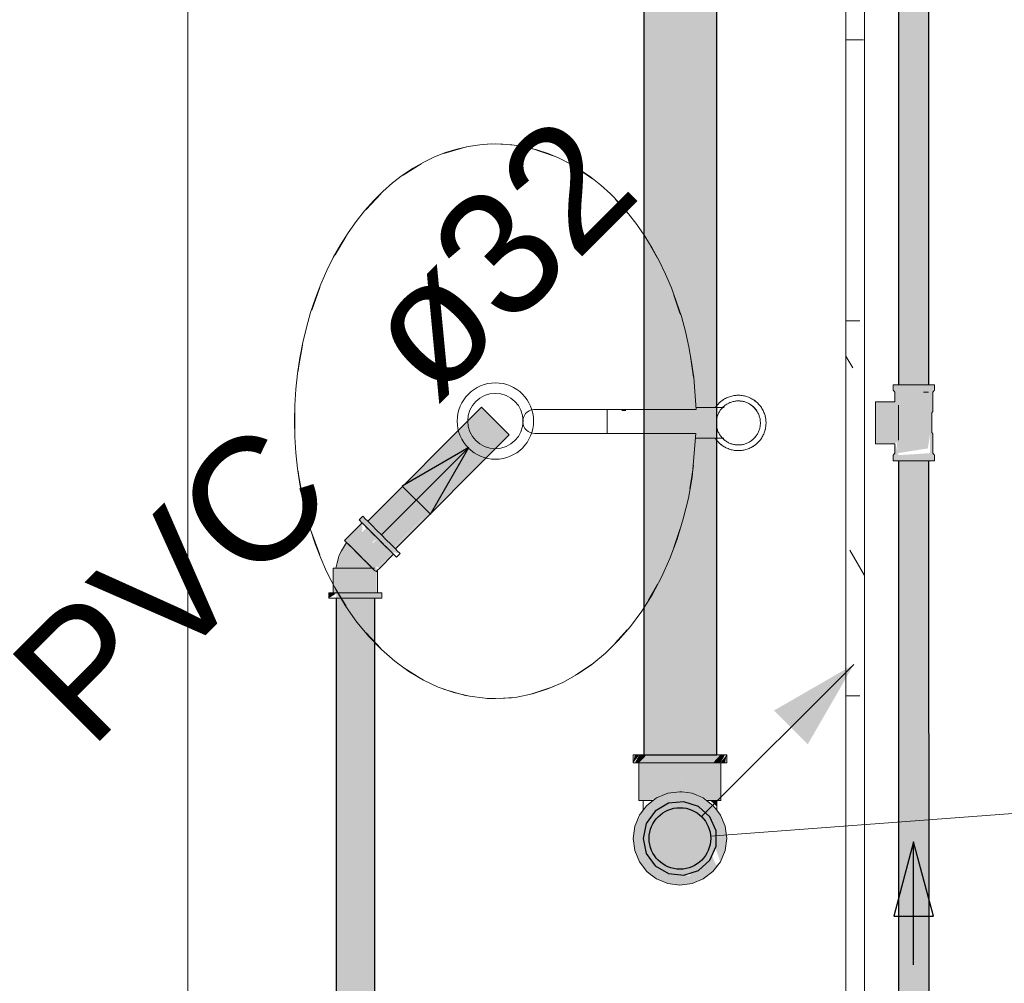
# Model space of a CAD drawing. Header units: millimetres. Extents: x 567 to 934, y -1 to 364.
# Tile 1036 of 1056: x 764.42 to 766.02, y 229.22 to 230.79. Entities that reach past the tile are written whole.
import ezdxf

# ---------------------------------------------------------------- set-up
doc = ezdxf.new("R2010")
doc.units = ezdxf.units.MM
doc.header["$MEASUREMENT"] = 0
doc.linetypes.add('NULL', pattern=[0])
for name, color, linetype, lineweight in [('AF-Colunas', 140, 'Continuous', 13), ('AF-Condutos', 140, 'Continuous', 25), ('AF-Condutos Reúso', 200, 'Continuous', 25), ('AF-Conexões Reúso', 216, 'Continuous', 18), ('AF-Indicação coluna', 5, 'Continuous', 13), ('AF-Peça de utilização', 152, 'Continuous', 18), ('AF-Sentido conduto', 140, 'Continuous', 30), ('AF-Sentido conduto Reúso', 200, 'Continuous', 30), ('AF-Textos conduto Reúso', 7, 'Continuous', 9)]:
    doc.layers.add(name, color=color, linetype=linetype, lineweight=lineweight)
doc.layers.add('ARQ FINA', color=8, linetype='Continuous')
doc.styles.add('Arial', font='arial.ttf')

msp = doc.modelspace()

# ---------------------------------------------------------------- hatches: boundary and pattern name
at = {"layer": 'AF-Colunas', "linetype": 'Continuous'}
for points in [[(765.4204, 229.5802), (765.4306, 229.5934), (765.423, 229.5934)], [(765.423, 229.5802), (765.4298, 229.5802), (765.4426, 229.5934), (765.4306, 229.5934)], [(765.4493, 229.5192), (765.4493, 229.5802), (765.4298, 229.5802), (765.4298, 229.5192)], [(765.5622, 229.5934), (765.4426, 229.5934), (765.4306, 229.5802), (765.5501, 229.5802)], [(765.4627, 229.5266), (765.4791, 229.5312), (765.4791, 229.5802), (765.4493, 229.5802)], [(765.4631, 229.5252), (765.4493, 229.5802), (765.4493, 229.5195)], [(765.4964, 229.5192), (765.4964, 229.5334), (765.5002, 229.5329), (765.4964, 229.5802), (765.4791, 229.5802)], [(765.4791, 229.5802), (765.4791, 229.5312), (765.4925, 229.5329)], [(765.5136, 229.5802), (765.4964, 229.5802), (765.5002, 229.5339), (765.5136, 229.5312)], [(765.5166, 229.5306), (765.5136, 229.5802), (765.5136, 229.5319)], [(765.5166, 229.5306), (765.5297, 229.5802), (765.5136, 229.5802)], [(765.5297, 229.5802), (765.5167, 229.5308), (765.5297, 229.5252)], [(765.5309, 229.5247), (765.5435, 229.5802), (765.5297, 229.5802), (765.5297, 229.5252)], [(765.5435, 229.5192), (765.5435, 229.5802), (765.5311, 229.5257)], [(765.563, 229.5192), (765.563, 229.5802), (765.5435, 229.5802), (765.5435, 229.5192)], [(765.5698, 229.5934), (765.5622, 229.5934), (765.5501, 229.5802), (765.5622, 229.5802)], [(765.5698, 229.5802), (765.5724, 229.5934), (765.563, 229.5816)], [(765.5622, 229.4954), (765.5396, 229.5192), (765.5161, 229.5309), (765.5002, 229.5329), (765.4767, 229.5309), (765.4584, 229.5233), (765.4426, 229.5112), (765.423, 229.4378), (765.4426, 229.4037), (765.4488, 229.399), (765.4481, 229.4241), (765.4364, 229.4574), (765.4416, 229.4818), (765.4542, 229.4992), (765.4713, 229.5107), (765.4965, 229.5165), (765.5247, 229.5099), (765.5449, 229.4927), (765.5551, 229.4699), (765.5538, 229.442), (765.5622, 229.4194)], [(765.5562, 229.5092), (765.5562, 229.5192), (765.5459, 229.5192)], [(765.423, 229.4378), (765.4426, 229.5112), (765.4204, 229.4574)], [(765.4426, 229.5112), (765.4365, 229.5031), (765.423, 229.4771), (765.4204, 229.4574)], [(765.5622, 229.4954), (765.5622, 229.4194), (765.5698, 229.4378), (765.5724, 229.4574), (765.5698, 229.4771)], [(765.4426, 229.4037), (765.423, 229.4378), (765.4306, 229.4194)], [(765.5449, 229.4222), (765.5264, 229.4055), (765.5138, 229.4014), (765.5127, 229.3967), (765.4778, 229.4004), (765.4608, 229.4102), (765.4481, 229.4241), (765.4488, 229.399), (765.4584, 229.3916), (765.5161, 229.384), (765.5551, 229.414), (765.5485, 229.4303)], [(765.5501, 229.4037), (765.5622, 229.4194), (765.5161, 229.384), (765.5344, 229.3916)], [(765.4964, 229.3814), (765.5161, 229.384), (765.4584, 229.3916), (765.4767, 229.384)]]:
    msp.add_hatch(color=140, dxfattribs=at).paths.add_polyline_path(points)
at = {"layer": 'AF-Condutos', "linetype": 'Continuous'}
for points in [[(765.5564, 229.5934), (765.5564, 236.0597), (765.4377, 236.0597), (765.4377, 229.5934)], [(765.8519, 230.195), (765.8562, 230.195), (765.8561, 231.6315), (765.8519, 231.6315)], [(765.8519, 231.6315), (765.8519, 230.195), (765.8519, 230.195)], [(765.8562, 230.195), (765.8931, 230.195), (765.8929, 231.6315), (765.8561, 231.6315)], [(765.8931, 231.6315), (765.8929, 231.6315), (765.8931, 230.1828)], [(765.8991, 231.6315), (765.8931, 231.6315), (765.8931, 230.195), (765.8992, 230.195)], [(765.8992, 231.6315), (765.8991, 231.6315), (765.8992, 230.1828)], [(765.9013, 231.6315), (765.8992, 231.6315), (765.8992, 230.195), (765.9013, 230.195)], [(765.8519, 228.6323), (765.8639, 228.6323), (765.8638, 230.0715), (765.8519, 230.0715)], [(765.8639, 228.6323), (765.8739, 228.6323), (765.8737, 230.0715), (765.8638, 230.0715)], [(765.8842, 228.6323), (765.8929, 230.0715), (765.8737, 230.0715), (765.8739, 228.6323)], [(765.8931, 230.0715), (765.8929, 230.0715), (765.8842, 228.6323), (765.8931, 228.6323)], [(765.8932, 228.6323), (765.8991, 230.0715), (765.8931, 230.0715), (765.8931, 228.6323)], [(765.9013, 230.0715), (765.8991, 230.0715), (765.8932, 228.6323), (765.9014, 228.6323)], [(765.7792, 229.7403), (765.6493, 229.6653), (765.7042, 229.6104)], [(765.4416, 229.433), (765.4562, 229.4129), (765.4778, 229.4004), (765.5027, 229.3978), (765.5264, 229.4055), (765.5449, 229.4222), (765.5551, 229.445), (765.5551, 229.4699), (765.5449, 229.4927), (765.5264, 229.5094), (765.5027, 229.5171), (765.4778, 229.5145), (765.4562, 229.502), (765.4416, 229.4818), (765.4364, 229.4574)]]:
    msp.add_hatch(color=151, dxfattribs=at).paths.add_polyline_path(points)
at = {"layer": 'AF-Condutos Reúso', "linetype": 'Continuous'}
for points in [[(764.989, 229.9731), (764.9922, 229.9698), (765.1774, 230.155), (765.174, 230.1584)], [(765.1774, 230.155), (764.9922, 229.9698), (764.9989, 229.9632), (765.1841, 230.1483)], [(765.1841, 230.1483), (764.9989, 229.9632), (765.0077, 229.9544), (765.1928, 230.1396)], [(765.1928, 230.1396), (765.0077, 229.9544), (765.008, 229.954)], [(765.2022, 230.1302), (765.1928, 230.1396), (765.008, 229.954), (765.0171, 229.945)], [(765.0176, 229.9444), (765.2106, 230.1218), (765.2022, 230.1302), (765.0171, 229.945)], [(765.2106, 230.1218), (765.0176, 229.9444), (765.0255, 229.9366)], [(765.2106, 230.1218), (765.0255, 229.9366), (765.0257, 229.9364)], [(765.0259, 229.9362), (765.2165, 230.1159), (765.2106, 230.1218), (765.0257, 229.9364)], [(765.2165, 230.1159), (765.0259, 229.9362), (765.0314, 229.9307)], [(765.0315, 229.9305), (765.219, 230.1134), (765.2165, 230.1159)], [(765.219, 230.1134), (765.0315, 229.9305), (765.0338, 229.9283)], [(764.9373, 229.8481), (764.9373, 228.0233), (764.9392, 228.0233), (764.9427, 229.8481)], [(764.9427, 229.8481), (764.9392, 228.0233), (764.9427, 228.0233)], [(764.9427, 228.0233), (764.9526, 228.0233), (764.9525, 229.8481), (764.9427, 229.8481)], [(764.9526, 228.0233), (764.9653, 228.0233), (764.9651, 229.8481), (764.9525, 229.8481)], [(764.9784, 229.8481), (764.9651, 229.8481), (764.9653, 228.0233), (764.9785, 228.0233)], [(764.9899, 229.8481), (764.9784, 229.8481), (764.9785, 228.0233), (764.99, 228.0233)], [(764.9927, 228.0233), (764.9978, 229.8481), (764.9899, 229.8481), (764.99, 228.0233)], [(764.9978, 229.8481), (764.9927, 228.0233), (764.9978, 228.0233)], [(765.0006, 229.8481), (764.9978, 229.8481), (764.9979, 228.0233), (765.0006, 228.0233)], [(765.0006, 228.0233), (765.0006, 229.8481), (765.0006, 229.8481)]]:
    msp.add_hatch(color=201, dxfattribs=at).paths.add_polyline_path(points)
at = {"layer": 'AF-Conexões Reúso', "linetype": 'Continuous'}
for points in [[(764.9818, 229.9803), (764.9748, 229.9754), (765.0267, 229.9235), (765.0416, 229.9205)], [(764.9519, 229.9411), (764.9586, 229.9345), (764.9796, 229.9555), (764.9805, 229.9697)], [(764.9586, 229.9345), (764.9639, 229.9292), (764.9986, 229.9516), (764.9871, 229.9631)], [(764.9639, 229.9292), (764.9701, 229.923), (765.0052, 229.945), (764.9986, 229.9516)], [(764.9462, 229.9251), (764.9371, 229.8969), (764.9961, 229.8969), (764.9555, 229.9376)], [(764.996, 229.9392), (764.9701, 229.923), (764.9767, 229.9164), (764.9977, 229.9374)], [(765.018, 229.9322), (765.0052, 229.945), (764.9767, 229.9164), (764.9895, 229.9036)], [(765.0233, 229.9269), (765.018, 229.9322), (764.9895, 229.9036), (764.9948, 229.8983)], [(765.03, 229.9202), (765.0233, 229.9269), (764.9948, 229.8983), (765.0013, 229.8969)], [(765.0068, 229.8969), (765.03, 229.9202), (765.0048, 229.8992)], [(764.9336, 229.8969), (764.9336, 229.8565), (764.9373, 229.8565), (764.9373, 229.8969)], [(765.0036, 229.8969), (764.9373, 229.8969), (764.9373, 229.8565), (765.0036, 229.8565)], [(764.9256, 229.8565), (764.9256, 229.8481), (764.9373, 229.8554)], [(765.0101, 229.8481), (765.0116, 229.8565), (764.9382, 229.8565), (764.9373, 229.8481)]]:
    msp.add_hatch(color=213, dxfattribs=at).paths.add_polyline_path(points)
at = {"layer": 'AF-Peça de utilização', "linetype": 'Continuous'}
for points in [[(765.9105, 230.0715), (765.9076, 230.0838), (765.9076, 230.115), (765.9059, 230.1172), (765.9059, 230.1494), (765.9076, 230.1515), (765.9076, 230.1828), (765.9105, 230.195), (765.8441, 230.195), (765.8459, 230.1674), (765.8141, 230.1674), (765.8141, 230.1004), (765.8488, 230.1018), (765.8504, 230.0838), (765.8996, 230.0915), (765.9029, 230.115), (765.9031, 230.0838), (765.8519, 230.0805), (765.8466, 230.0992), (765.843, 230.0715)], [(765.8459, 230.0999), (765.8488, 230.1018), (765.8141, 230.1004)]]:
    msp.add_hatch(color=161, dxfattribs=at).paths.add_polyline_path(points)

# ---------------------------------------------------------------- linework, layer by layer
at = {"layer": 'AF-Colunas'}
for p, q in [((765.4204, 229.5934), (765.4204, 229.5802)), ((765.423, 229.5934), (765.4204, 229.5934)), ((765.4204, 229.5802), (765.423, 229.5802)), ((765.4306, 229.5934), (765.423, 229.5934)), ((765.423, 229.5802), (765.4298, 229.5802)), ((765.4298, 229.5802), (765.4306, 229.5802)), ((765.432, 229.5802), (765.4298, 229.5802)), ((765.4298, 229.5802), (765.4298, 229.5192)), ((765.4377, 229.5934), (765.4306, 229.5934)), ((765.4306, 229.5802), (765.4426, 229.5802)), ((765.4372, 229.5802), (765.432, 229.5802)), ((765.4387, 229.5802), (765.4372, 229.5802)), ((765.4426, 229.5934), (765.4377, 229.5934)), ((765.4493, 229.5802), (765.4387, 229.5802)), ((765.4584, 229.5934), (765.4426, 229.5934)), ((765.4426, 229.5802), (765.4584, 229.5802)), ((765.4631, 229.5802), (765.4493, 229.5802)), ((765.4767, 229.5934), (765.4584, 229.5934)), ((765.4584, 229.5802), (765.4767, 229.5802)), ((765.4791, 229.5802), (765.4631, 229.5802)), ((765.4964, 229.5934), (765.4767, 229.5934)), ((765.4767, 229.5802), (765.4964, 229.5802)), ((765.4964, 229.5802), (765.4791, 229.5802)), ((765.5161, 229.5934), (765.4964, 229.5934)), ((765.5136, 229.5802), (765.4964, 229.5802)), ((765.4964, 229.5802), (765.5161, 229.5802)), ((765.5297, 229.5802), (765.5136, 229.5802)), ((765.5344, 229.5934), (765.5161, 229.5934)), ((765.5161, 229.5802), (765.5344, 229.5802)), ((765.5435, 229.5802), (765.5297, 229.5802)), ((765.5501, 229.5934), (765.5344, 229.5934)), ((765.5344, 229.5802), (765.5501, 229.5802)), ((765.5541, 229.5802), (765.5435, 229.5802)), ((765.5564, 229.5934), (765.5501, 229.5934)), ((765.5501, 229.5802), (765.5622, 229.5802)), ((765.5557, 229.5802), (765.5541, 229.5802)), ((765.5607, 229.5802), (765.5557, 229.5802)), ((765.5622, 229.5934), (765.5564, 229.5934)), ((765.563, 229.5802), (765.5607, 229.5802)), ((765.5698, 229.5934), (765.5622, 229.5934)), ((765.5622, 229.5802), (765.563, 229.5802)), ((765.563, 229.5802), (765.5698, 229.5802)), ((765.563, 229.5192), (765.563, 229.5802)), ((765.5724, 229.5934), (765.5698, 229.5934)), ((765.5698, 229.5802), (765.5724, 229.5802)), ((765.5724, 229.5802), (765.5724, 229.5934)), ((765.4964, 229.5334), (765.4767, 229.5309)), ((765.5002, 229.5329), (765.4964, 229.5334)), ((765.5161, 229.5309), (765.5002, 229.5329)), ((765.4298, 229.5192), (765.432, 229.5192)), ((765.432, 229.5192), (765.4366, 229.5192)), ((765.4366, 229.5192), (765.4365, 229.5087)), ((765.4391, 229.5192), (765.4366, 229.5192)), ((765.4366, 229.5192), (765.4387, 229.5192)), ((765.4387, 229.5192), (765.4493, 229.5192)), ((765.4415, 229.5192), (765.4391, 229.5192)), ((765.4469, 229.5192), (765.4415, 229.5192)), ((765.4531, 229.5192), (765.4426, 229.5112)), ((765.4487, 229.5192), (765.4469, 229.5192)), ((765.4523, 229.5192), (765.4487, 229.5192)), ((765.4493, 229.5192), (765.4531, 229.5192)), ((765.4531, 229.5192), (765.4523, 229.5192)), ((765.4584, 229.5233), (765.4531, 229.5192)), ((765.4767, 229.5309), (765.4584, 229.5233)), ((765.5344, 229.5233), (765.5161, 229.5309)), ((765.5396, 229.5192), (765.5344, 229.5233)), ((765.5501, 229.5112), (765.5396, 229.5192)), ((765.5396, 229.5192), (765.5435, 229.5192)), ((765.5405, 229.5192), (765.5396, 229.5192)), ((765.5439, 229.5192), (765.5405, 229.5192)), ((765.5435, 229.5192), (765.5541, 229.5192)), ((765.5441, 229.5192), (765.5439, 229.5192)), ((765.5459, 229.5192), (765.5441, 229.5192)), ((765.5512, 229.5192), (765.5459, 229.5192)), ((765.5537, 229.5192), (765.5512, 229.5192)), ((765.5562, 229.5192), (765.5537, 229.5192)), ((765.5541, 229.5192), (765.5562, 229.5192)), ((765.5562, 229.5092), (765.5562, 229.5192)), ((765.5562, 229.5192), (765.5607, 229.5192)), ((765.5607, 229.5192), (765.563, 229.5192)), ((765.4365, 229.5031), (765.4306, 229.4954)), ((765.4426, 229.5112), (765.4365, 229.5031)), ((765.4365, 229.5087), (765.4365, 229.5031)), ((765.5563, 229.5032), (765.5501, 229.5112)), ((765.5563, 229.5065), (765.5562, 229.5092)), ((765.5563, 229.5032), (765.5563, 229.5065)), ((765.5622, 229.4954), (765.5563, 229.5032)), ((765.4306, 229.4954), (765.423, 229.4771)), ((765.5698, 229.4771), (765.5622, 229.4954)), ((765.423, 229.4771), (765.4204, 229.4574)), ((765.5724, 229.4574), (765.5698, 229.4771)), ((765.4204, 229.4574), (765.423, 229.4378)), ((765.5698, 229.4378), (765.5724, 229.4574)), ((765.423, 229.4378), (765.4306, 229.4194)), ((765.5622, 229.4194), (765.5698, 229.4378)), ((765.4306, 229.4194), (765.4426, 229.4037)), ((765.5501, 229.4037), (765.5622, 229.4194)), ((765.4426, 229.4037), (765.4488, 229.399)), ((765.5344, 229.3916), (765.5501, 229.4037)), ((765.4488, 229.399), (765.4584, 229.3916)), ((765.4584, 229.3916), (765.4767, 229.384)), ((765.5161, 229.384), (765.5344, 229.3916)), ((765.4767, 229.384), (765.4964, 229.3814)), ((765.4964, 229.3814), (765.5161, 229.384))]:
    msp.add_line(p, q, dxfattribs=at)
at = {"layer": 'AF-Condutos'}
for p, q in [((765.4377, 236.0597), (765.4377, 229.5934)), ((765.5564, 229.5934), (765.5564, 236.0597)), ((765.8519, 231.6315), (765.8519, 230.195)), ((765.9013, 230.195), (765.9013, 231.6315)), ((765.8519, 230.0715), (765.8519, 228.6323)), ((765.9014, 228.6323), (765.9013, 230.0715)), ((765.4377, 229.5934), (765.4478, 229.5934)), ((765.4478, 229.5934), (765.4664, 229.5934)), ((765.4664, 229.5934), (765.4901, 229.5934)), ((765.4901, 229.5934), (765.5149, 229.5934)), ((765.5149, 229.5934), (765.5365, 229.5934)), ((765.5365, 229.5934), (765.5512, 229.5934)), ((765.5512, 229.5934), (765.5564, 229.5934)), ((765.5027, 229.5171), (765.4778, 229.5145)), ((765.5264, 229.5094), (765.5027, 229.5171)), ((765.4562, 229.502), (765.4416, 229.4818)), ((765.4778, 229.5145), (765.4562, 229.502)), ((765.5449, 229.4927), (765.5264, 229.5094)), ((765.5551, 229.4699), (765.5449, 229.4927)), ((765.4416, 229.4818), (765.4364, 229.4574)), ((765.5551, 229.445), (765.5551, 229.4699)), ((765.4364, 229.4574), (765.4416, 229.433)), ((765.5449, 229.4222), (765.5551, 229.445)), ((765.4416, 229.433), (765.4562, 229.4129)), ((765.5264, 229.4055), (765.5449, 229.4222)), ((765.4562, 229.4129), (765.4778, 229.4004)), ((765.5027, 229.3978), (765.5264, 229.4055)), ((765.4778, 229.4004), (765.5027, 229.3978))]:
    msp.add_line(p, q, dxfattribs=at)
msp.add_lwpolyline([(765.5317, 229.4928), (765.7792, 229.7403)], dxfattribs=at)
msp.add_circle((765.4964, 229.4574), 0.05, dxfattribs=at)
at = {"layer": 'AF-Condutos Reúso'}
for p, q in [((765.174, 230.1584), (764.9889, 229.9732)), ((765.1774, 230.155), (765.174, 230.1584)), ((765.1841, 230.1483), (765.1774, 230.155)), ((765.1928, 230.1396), (765.1841, 230.1483)), ((765.2022, 230.1302), (765.1928, 230.1396)), ((765.2106, 230.1218), (765.2022, 230.1302)), ((765.0338, 229.9283), (765.219, 230.1134)), ((765.2165, 230.1159), (765.2106, 230.1218)), ((765.219, 230.1134), (765.2165, 230.1159)), ((764.9373, 229.8481), (764.9373, 228.0233)), ((765.0006, 228.0233), (765.0006, 229.8481))]:
    msp.add_line(p, q, dxfattribs=at)
at = {"layer": 'AF-Conexões Reúso'}
for p, q in [((764.9808, 229.9813), (764.9748, 229.9754)), ((764.9818, 229.9803), (764.9808, 229.9813)), ((764.9848, 229.9772), (764.9818, 229.9803)), ((764.9796, 229.9706), (764.9511, 229.942)), ((764.9748, 229.9754), (764.9759, 229.9743)), ((764.9759, 229.9743), (764.9789, 229.9713)), ((764.9789, 229.9713), (764.9796, 229.9706)), ((764.9796, 229.9706), (764.9829, 229.9673)), ((764.9805, 229.9697), (764.9796, 229.9706)), ((764.9829, 229.9673), (764.9805, 229.9697)), ((764.9831, 229.9671), (764.9829, 229.9673)), ((764.9829, 229.9673), (764.9837, 229.9665)), ((764.9871, 229.9631), (764.9831, 229.9671)), ((764.9837, 229.9665), (764.99, 229.9602)), ((764.9889, 229.9732), (764.9848, 229.9772)), ((764.9897, 229.9724), (764.9889, 229.9732)), ((764.996, 229.9661), (764.9897, 229.9724)), ((765.0033, 229.9588), (764.996, 229.9661)), ((764.9924, 229.9578), (764.9871, 229.9631)), ((764.99, 229.9602), (764.9974, 229.9528)), ((764.9986, 229.9516), (764.9924, 229.9578)), ((764.9974, 229.9528), (765.0052, 229.945)), ((765.0052, 229.945), (764.9986, 229.9516)), ((765.0112, 229.9509), (765.0033, 229.9588)), ((765.019, 229.943), (765.0112, 229.9509)), ((764.9544, 229.9387), (764.9462, 229.9251)), ((764.9511, 229.942), (764.9519, 229.9411)), ((764.9519, 229.9411), (764.9544, 229.9387)), ((764.9544, 229.9387), (764.9545, 229.9386)), ((764.9555, 229.9376), (764.9544, 229.9387)), ((764.9545, 229.9386), (764.9586, 229.9345)), ((764.9588, 229.9343), (764.9555, 229.9376)), ((764.9586, 229.9345), (764.9639, 229.9292)), ((764.9639, 229.9291), (764.9588, 229.9343)), ((765.0119, 229.9383), (765.0052, 229.945)), ((765.0052, 229.945), (765.0131, 229.9371)), ((765.018, 229.9322), (765.0119, 229.9383)), ((765.0131, 229.9371), (765.0204, 229.9298)), ((765.0233, 229.9269), (765.018, 229.9322)), ((765.0264, 229.9357), (765.019, 229.943)), ((765.0327, 229.9294), (765.0264, 229.9357)), ((764.942, 229.9155), (764.9389, 229.9057)), ((764.9427, 229.9191), (764.942, 229.9155)), ((764.9462, 229.9251), (764.9427, 229.9191)), ((764.9639, 229.9292), (764.9701, 229.923)), ((764.9704, 229.9227), (764.9639, 229.9291)), ((764.9701, 229.923), (764.9767, 229.9164)), ((764.9774, 229.9156), (764.9704, 229.9227)), ((764.9767, 229.9164), (764.9833, 229.9098)), ((764.981, 229.9121), (764.9774, 229.9156)), ((765.0084, 229.8969), (765.0308, 229.9194)), ((765.0204, 229.9298), (765.0267, 229.9235)), ((765.0274, 229.9228), (765.0233, 229.9269)), ((765.0267, 229.9235), (765.0279, 229.9223)), ((765.0279, 229.9223), (765.0274, 229.9228)), ((765.03, 229.9202), (765.0279, 229.9223)), ((765.0279, 229.9223), (765.0316, 229.9186)), ((765.0308, 229.9194), (765.03, 229.9202)), ((765.0316, 229.9186), (765.0346, 229.9156)), ((765.0338, 229.9283), (765.0327, 229.9294)), ((765.0375, 229.9246), (765.0338, 229.9283)), ((765.0346, 229.9156), (765.0356, 229.9145)), ((765.0356, 229.9145), (765.0416, 229.9205)), ((765.0405, 229.9215), (765.0375, 229.9246)), ((765.0416, 229.9205), (765.0405, 229.9215)), ((764.9389, 229.9057), (764.9371, 229.8969)), ((764.9845, 229.9085), (764.981, 229.9121)), ((764.9833, 229.9098), (764.9895, 229.9036)), ((764.9909, 229.9021), (764.9845, 229.9085)), ((764.9895, 229.9036), (764.9948, 229.8983)), ((764.9935, 229.8995), (764.9909, 229.9021)), ((764.9961, 229.8969), (764.9935, 229.8995)), ((764.9324, 229.8969), (764.9324, 229.8565)), ((764.9336, 229.8969), (764.9324, 229.8969)), ((764.9371, 229.8969), (764.9336, 229.8969)), ((764.9373, 229.8969), (764.9371, 229.8969)), ((764.9371, 229.8969), (764.9383, 229.8969)), ((764.9373, 229.8969), (764.9373, 229.8969)), ((764.943, 229.8969), (764.9373, 229.8969)), ((764.9383, 229.8969), (764.9421, 229.8969)), ((764.9421, 229.8969), (764.9479, 229.8969)), ((764.9505, 229.8969), (764.943, 229.8969)), ((764.9479, 229.8969), (764.9555, 229.8969)), ((764.9592, 229.8969), (764.9505, 229.8969)), ((764.9555, 229.8969), (764.9641, 229.8969)), ((764.9686, 229.8969), (764.9592, 229.8969)), ((764.9641, 229.8969), (764.9731, 229.8969)), ((764.978, 229.8969), (764.9686, 229.8969)), ((764.9731, 229.8969), (764.9818, 229.8969)), ((764.9867, 229.8969), (764.978, 229.8969)), ((764.9818, 229.8969), (764.9897, 229.8969)), ((764.9942, 229.8969), (764.9867, 229.8969)), ((764.9897, 229.8969), (764.9925, 229.8969)), ((764.9925, 229.8969), (764.9961, 229.8969)), ((764.9961, 229.8969), (764.9942, 229.8969)), ((764.9948, 229.8983), (764.9961, 229.8969)), ((764.9961, 229.8969), (764.9988, 229.8942)), ((765, 229.8969), (764.9961, 229.8969)), ((764.9988, 229.8942), (765.0014, 229.8917)), ((765.0023, 229.8908), (765.0048, 229.8933)), ((765.0048, 229.8933), (765.0084, 229.8969)), ((765.0048, 229.8883), (765.0048, 229.8933)), ((765.0048, 229.8565), (765.0048, 229.8883)), ((764.9271, 229.8565), (764.9256, 229.8565)), ((764.9256, 229.8565), (764.9256, 229.8481)), ((764.9314, 229.8565), (764.9271, 229.8565)), ((764.9324, 229.8565), (764.9314, 229.8565)), ((764.9373, 229.8565), (764.9324, 229.8565)), ((764.9324, 229.8565), (764.9336, 229.8565)), ((764.9336, 229.8565), (764.9373, 229.8565)), ((764.9382, 229.8565), (764.9373, 229.8565)), ((764.9373, 229.8565), (764.9373, 229.8565)), ((764.9373, 229.8565), (764.943, 229.8565)), ((764.9471, 229.8565), (764.9382, 229.8565)), ((764.943, 229.8565), (764.9505, 229.8565)), ((764.9575, 229.8565), (764.9471, 229.8565)), ((764.9505, 229.8565), (764.9592, 229.8565)), ((764.9686, 229.8565), (764.9575, 229.8565)), ((764.9592, 229.8565), (764.9686, 229.8565)), ((764.9797, 229.8565), (764.9686, 229.8565)), ((764.9686, 229.8565), (764.978, 229.8565)), ((764.978, 229.8565), (764.9867, 229.8565)), ((764.9901, 229.8565), (764.9797, 229.8565)), ((764.9867, 229.8565), (764.9942, 229.8565)), ((764.999, 229.8565), (764.9901, 229.8565)), ((764.9942, 229.8565), (765, 229.8565)), ((765.0006, 229.8565), (764.999, 229.8565)), ((765, 229.8565), (765.0006, 229.8565)), ((765.0048, 229.8565), (765.0006, 229.8565)), ((765.0006, 229.8565), (765.0036, 229.8565)), ((765.0036, 229.8565), (765.0048, 229.8565)), ((765.0059, 229.8565), (765.0048, 229.8565)), ((765.0101, 229.8565), (765.0059, 229.8565)), ((765.0116, 229.8565), (765.0101, 229.8565)), ((765.0116, 229.8481), (765.0116, 229.8565)), ((764.9256, 229.8481), (764.9271, 229.8481)), ((764.9271, 229.8481), (764.9314, 229.8481)), ((764.9314, 229.8481), (764.9373, 229.8481)), ((764.9373, 229.8481), (764.9382, 229.8481)), ((764.9382, 229.8481), (764.9471, 229.8481)), ((764.9471, 229.8481), (764.9575, 229.8481)), ((764.9575, 229.8481), (764.9686, 229.8481)), ((764.9686, 229.8481), (764.9797, 229.8481)), ((764.9797, 229.8481), (764.9901, 229.8481)), ((764.9901, 229.8481), (764.999, 229.8481)), ((764.999, 229.8481), (765.0006, 229.8481)), ((765.0006, 229.8481), (765.0059, 229.8481)), ((765.0059, 229.8481), (765.0101, 229.8481)), ((765.0101, 229.8481), (765.0116, 229.8481))]:
    msp.add_line(p, q, dxfattribs=at)
at = {"layer": 'AF-Indicação coluna'}
msp.add_line((766.4451, 229.5284), (765.5462, 229.4612), dxfattribs=at)
at = {"layer": 'AF-Peça de utilização'}
for p, q in [((765.843, 230.195), (765.843, 230.1861)), ((765.8441, 230.195), (765.843, 230.195)), ((765.8475, 230.195), (765.8441, 230.195)), ((765.8519, 230.195), (765.8475, 230.195)), ((765.8529, 230.195), (765.8519, 230.195)), ((765.8599, 230.195), (765.8529, 230.195)), ((765.868, 230.195), (765.8599, 230.195)), ((765.8767, 230.195), (765.868, 230.195)), ((765.8855, 230.195), (765.8767, 230.195)), ((765.8936, 230.195), (765.8855, 230.195)), ((765.9006, 230.195), (765.8936, 230.195)), ((765.9013, 230.195), (765.9006, 230.195)), ((765.906, 230.195), (765.9013, 230.195)), ((765.9094, 230.195), (765.906, 230.195)), ((765.9105, 230.195), (765.9094, 230.195)), ((765.9105, 230.1861), (765.9105, 230.195)), ((765.843, 230.1861), (765.8459, 230.1828)), ((765.8459, 230.1828), (765.8459, 230.1674)), ((765.8922, 230.1828), (765.8963, 230.1828)), ((765.9004, 230.1828), (765.8922, 230.1828)), ((765.8963, 230.1828), (765.9004, 230.1828)), ((765.9076, 230.1828), (765.9105, 230.1861)), ((765.9076, 230.1515), (765.9076, 230.1828)), ((765.8459, 230.1674), (765.8141, 230.1674)), ((765.8141, 230.1674), (765.8141, 230.1662)), ((765.8141, 230.1662), (765.8141, 230.1628)), ((765.8141, 230.1628), (765.8141, 230.1574)), ((765.8141, 230.1574), (765.8141, 230.1503)), ((765.852, 230.1564), (765.852, 230.1619)), ((765.852, 230.1619), (765.852, 230.1515)), ((765.852, 230.1495), (765.852, 230.1564)), ((765.8141, 230.1503), (765.8141, 230.1421)), ((765.8141, 230.1421), (765.8141, 230.1333)), ((765.852, 230.1515), (765.852, 230.1504)), ((765.852, 230.1504), (765.852, 230.1494)), ((765.852, 230.1417), (765.852, 230.1495)), ((765.852, 230.1494), (765.852, 230.1172)), ((765.852, 230.1333), (765.852, 230.1417)), ((765.9059, 230.1494), (765.9076, 230.1515)), ((765.9059, 230.1172), (765.9059, 230.1494)), ((765.8141, 230.1333), (765.8141, 230.1245)), ((765.8141, 230.1245), (765.8141, 230.1162)), ((765.852, 230.1249), (765.852, 230.1333)), ((765.852, 230.117), (765.852, 230.1249)), ((765.8141, 230.1162), (765.8141, 230.1092)), ((765.8141, 230.1092), (765.8141, 230.1038)), ((765.852, 230.1172), (765.852, 230.1161)), ((765.852, 230.1101), (765.852, 230.117)), ((765.852, 230.1161), (765.852, 230.115)), ((765.852, 230.115), (765.852, 230.1047)), ((765.852, 230.1047), (765.852, 230.1101)), ((765.9076, 230.115), (765.9059, 230.1172)), ((765.9076, 230.0838), (765.9076, 230.115)), ((765.8141, 230.1038), (765.8141, 230.1004)), ((765.8141, 230.1004), (765.8141, 230.0992)), ((765.8141, 230.0992), (765.8459, 230.0992)), ((765.8459, 230.0992), (765.8459, 230.0838)), ((765.8459, 230.0838), (765.843, 230.0805)), ((765.843, 230.0805), (765.843, 230.0715)), ((765.9105, 230.0805), (765.9076, 230.0838)), ((765.9105, 230.0715), (765.9105, 230.0805)), ((765.843, 230.0715), (765.8441, 230.0715)), ((765.8441, 230.0715), (765.8475, 230.0715)), ((765.8475, 230.0715), (765.8519, 230.0715)), ((765.8519, 230.0715), (765.8529, 230.0715)), ((765.8529, 230.0715), (765.8599, 230.0715)), ((765.8599, 230.0715), (765.868, 230.0715)), ((765.868, 230.0715), (765.8767, 230.0715)), ((765.8767, 230.0715), (765.8855, 230.0715)), ((765.8855, 230.0715), (765.8936, 230.0715)), ((765.8936, 230.0715), (765.9006, 230.0715)), ((765.9006, 230.0715), (765.9013, 230.0715)), ((765.9013, 230.0715), (765.906, 230.0715)), ((765.906, 230.0715), (765.9094, 230.0715)), ((765.9094, 230.0715), (765.9105, 230.0715))]:
    msp.add_line(p, q, dxfattribs=at)
at = {"layer": 'AF-Sentido conduto'}
for p, q in [((765.8764, 229.4519), (765.844, 229.3312)), ((765.9087, 229.3312), (765.8764, 229.4519)), ((765.844, 229.3312), (765.9087, 229.3312))]:
    msp.add_line(p, q, dxfattribs=at)
msp.add_lwpolyline([(765.8764, 229.2519), (765.8764, 229.4519)], dxfattribs=at)
at = {"layer": 'AF-Sentido conduto Reúso'}
for p, q in [((765.1532, 230.0928), (765.045, 230.0303)), ((765.0907, 229.9846), (765.1532, 230.0928)), ((765.045, 230.0303), (765.0907, 229.9846))]:
    msp.add_line(p, q, dxfattribs=at)
msp.add_lwpolyline([(765.0118, 229.9514), (765.1532, 230.0928)], dxfattribs=at)
at = {"layer": 'ARQ FINA', "lineweight": 5}
for p, q in [((764.6964, 227.8215), (764.6964, 232.4757)), ((765.7664, 232.4757), (765.7664, 227.7915)), ((765.7964, 231.4448), (765.7964, 227.7915)), ((765.5686, 230.1579), (765.5222, 230.1579)), ((765.5226, 230.1549), (765.2585, 230.1549)), ((765.3781, 230.1547), (765.3781, 230.1329)), ((765.4085, 230.1529), (765.402, 230.1529)), ((765.3781, 230.1329), (765.3781, 230.1156)), ((765.2604, 230.1157), (765.5225, 230.1157)), ((765.5216, 230.1079), (765.568, 230.1079))]:
    msp.add_line(p, q, dxfattribs=at)
at = {"layer": 'ARQ FINA', "linetype": 'Continuous', "lineweight": 5}
for p, q in [((765.7664, 230.756), (765.7948, 230.756)), ((765.7664, 230.2988), (765.7888, 230.2988)), ((765.7774, 230.2226), (765.7664, 230.2417)), ((765.7964, 229.885), (765.7727, 229.926)), ((765.7664, 229.6892), (765.7888, 229.6892))]:
    msp.add_line(p, q, dxfattribs=at)
at = {"layer": 'ARQ FINA', "lineweight": 5}
for points in [[(765.5225, 230.1157), (765.5162, 230.0449), (765.5101, 230.0106), (765.5019, 229.9769), (765.4919, 229.944), (765.4862, 229.9281), (765.4801, 229.9126), (765.4665, 229.8824), (765.4511, 229.8537), (765.4343, 229.8269), (765.4159, 229.802), (765.3962, 229.779), (765.3753, 229.7585), (765.3532, 229.7402), (765.33, 229.7243), (765.3063, 229.7111), (765.2816, 229.7004), (765.2565, 229.6925), (765.2311, 229.6873), (765.2054, 229.6849), (765.1796, 229.6854), (765.1541, 229.6886), (765.1286, 229.6946), (765.1036, 229.7033), (765.0793, 229.7147), (765.0556, 229.7288), (765.0328, 229.7454), (765.0111, 229.7644), (764.9905, 229.7858), (764.9711, 229.8092), (764.9533, 229.8347), (764.9368, 229.8622), (764.922, 229.8913), (764.9124, 229.9133), (764.9036, 229.9363), (764.8957, 229.9599), (764.889, 229.9839), (764.8832, 230.0084), (764.8784, 230.0335), (764.8747, 230.0589), (764.872, 230.0844), (764.8704, 230.1101), (764.8699, 230.1361), (764.8705, 230.162), (764.8721, 230.1877), (764.8748, 230.2132), (764.8785, 230.2386), (764.8834, 230.2637), (764.8891, 230.2882), (764.896, 230.3122), (764.9038, 230.3358), (764.9126, 230.3587), (764.9223, 230.3807), (764.9329, 230.402), (764.9445, 230.4224), (764.9568, 230.442), (764.9699, 230.4604), (764.9837, 230.4777), (764.9983, 230.4941), (765.0136, 230.5092), (765.0293, 230.5231), (765.0456, 230.5356), (765.0625, 230.5469), (765.0799, 230.5569), (765.0975, 230.5654), (765.1154, 230.5725), (765.1338, 230.5782), (765.1523, 230.5824), (765.1709, 230.5852), (765.1895, 230.5865), (765.2083, 230.5862), (765.227, 230.5846), (765.2456, 230.5814), (765.2639, 230.5768), (765.2822, 230.5707), (765.3002, 230.5632), (765.3177, 230.5543), (765.3348, 230.544), (765.3516, 230.5323), (765.3679, 230.5193), (765.3835, 230.5052), (765.3985, 230.4898), (765.4129, 230.4731), (765.4266, 230.4554), (765.4394, 230.4367), (765.4515, 230.417), (765.4628, 230.3963), (765.4732, 230.3747), (765.4826, 230.3525), (765.4911, 230.3295), (765.4987, 230.3058), (765.5053, 230.2815), (765.5108, 230.2568), (765.5153, 230.2319), (765.5188, 230.2066), (765.5226, 230.1549)], [(765.1124, 230.5712), (765.1497, 230.5819)], [(765.1831, 230.5862), (765.1964, 230.5866)], [(765.1964, 230.5866), (765.2229, 230.5851)], [(765.2559, 230.5789), (765.2917, 230.5667)], [(765.0462, 230.5355), (765.0756, 230.5542), (765.0769, 230.5549)], [(765.3269, 230.5485), (765.3543, 230.5297)], [(764.9864, 230.48), (765.0101, 230.5052)], [(765.3914, 230.4964), (765.4108, 230.4748)], [(764.9358, 230.406), (764.954, 230.4366)], [(765.4456, 230.4258), (765.4598, 230.4008)], [(764.8978, 230.3165), (764.911, 230.3532)], [(765.4866, 230.3406), (765.4965, 230.3116), (765.4972, 230.3093)], [(764.8756, 230.2169), (764.8768, 230.2255), (764.8828, 230.2591)], [(765.5128, 230.2449), (765.516, 230.2255), (765.5184, 230.2074)], [(765.5914, 230.1779), (765.5896, 230.1779), (765.5878, 230.1777), (765.586, 230.1776), (765.5842, 230.1773), (765.5824, 230.177), (765.5807, 230.1766), (765.579, 230.1761), (765.5772, 230.1756), (765.5755, 230.175), (765.5739, 230.1743), (765.5722, 230.1736), (765.5706, 230.1728), (765.569, 230.1719), (765.5675, 230.171), (765.566, 230.17), (765.5645, 230.169), (765.5631, 230.1679), (765.5617, 230.1667), (765.5604, 230.1655), (765.5591, 230.1642), (765.5579, 230.1629), (765.5567, 230.1616), (765.5556, 230.1602), (765.5545, 230.1587), (765.5535, 230.1572)], [(765.5914, 230.0879), (765.5932, 230.0879), (765.595, 230.088), (765.5968, 230.0882), (765.5986, 230.0885), (765.6003, 230.0888), (765.6021, 230.0892), (765.6038, 230.0896), (765.6055, 230.0902), (765.6072, 230.0908), (765.6089, 230.0914), (765.6106, 230.0922), (765.6122, 230.093), (765.6137, 230.0938), (765.6153, 230.0948), (765.6168, 230.0957), (765.6183, 230.0968), (765.6197, 230.0979), (765.6211, 230.0991), (765.6224, 230.1003), (765.6237, 230.1015), (765.6249, 230.1029), (765.6261, 230.1042), (765.6272, 230.1056), (765.6283, 230.1071), (765.6293, 230.1086), (765.6302, 230.1101), (765.6311, 230.1117), (765.6319, 230.1133), (765.6326, 230.1149), (765.6333, 230.1166), (765.6339, 230.1183), (765.6345, 230.12), (765.635, 230.1217), (765.6354, 230.1235), (765.6357, 230.1252), (765.636, 230.127), (765.6362, 230.1288), (765.6363, 230.1306), (765.6364, 230.1324), (765.6364, 230.1342), (765.6363, 230.136), (765.6361, 230.1378), (765.6359, 230.1396), (765.6356, 230.1414), (765.6352, 230.1431), (765.6348, 230.1449), (765.6343, 230.1466), (765.6337, 230.1483), (765.633, 230.15), (765.6323, 230.1516), (765.6315, 230.1532), (765.6307, 230.1548), (765.6298, 230.1564), (765.6288, 230.1579), (765.6278, 230.1594), (765.6267, 230.1608), (765.6255, 230.1622), (765.6243, 230.1635), (765.6231, 230.1648), (765.6218, 230.1661), (765.6204, 230.1673), (765.619, 230.1684), (765.6176, 230.1695), (765.6161, 230.1705), (765.6146, 230.1714), (765.613, 230.1723), (765.6114, 230.1732), (765.6098, 230.1739), (765.6081, 230.1747), (765.6065, 230.1753), (765.6048, 230.1759), (765.603, 230.1764), (765.6013, 230.1768), (765.5995, 230.1771), (765.5977, 230.1774), (765.596, 230.1777), (765.5942, 230.1778), (765.5924, 230.1779), (765.5914, 230.1779)], [(764.8706, 230.1136), (764.8702, 230.1357), (764.8706, 230.158)], [(765.5914, 230.1687), (765.59, 230.1687), (765.5885, 230.1686), (765.5871, 230.1685), (765.5857, 230.1683), (765.5843, 230.168), (765.5829, 230.1677), (765.5815, 230.1673), (765.5801, 230.1669), (765.5788, 230.1664), (765.5774, 230.1659), (765.5761, 230.1653), (765.5748, 230.1647), (765.5736, 230.164), (765.5724, 230.1632), (765.5712, 230.1625), (765.57, 230.1616), (765.5689, 230.1607), (765.5678, 230.1598), (765.5667, 230.1589), (765.5657, 230.1578), (765.5647, 230.1568), (765.5638, 230.1557), (765.5629, 230.1546), (765.562, 230.1534), (765.5612, 230.1522), (765.5605, 230.151), (765.5598, 230.1498), (765.5591, 230.1485), (765.5585, 230.1472), (765.558, 230.1459), (765.5575, 230.1445), (765.5571, 230.1432), (765.5567, 230.1418), (765.5564, 230.1404), (765.5561, 230.139), (765.5559, 230.1376), (765.5557, 230.1361), (765.5556, 230.1347), (765.5556, 230.1333), (765.5556, 230.1318), (765.5557, 230.1304), (765.5558, 230.129), (765.556, 230.1276), (765.5562, 230.1262), (765.5565, 230.1248), (765.5569, 230.1234), (765.5573, 230.122), (765.5577, 230.1206), (765.5582, 230.1193), (765.5588, 230.118), (765.5594, 230.1167), (765.5601, 230.1154), (765.5608, 230.1142), (765.5616, 230.113), (765.5624, 230.1118), (765.5633, 230.1107), (765.5642, 230.1096), (765.5652, 230.1085), (765.5662, 230.1075), (765.5672, 230.1065), (765.5683, 230.1055), (765.5694, 230.1046), (765.5705, 230.1038), (765.5717, 230.103), (765.5729, 230.1022), (765.5742, 230.1015), (765.5754, 230.1008), (765.5767, 230.1002), (765.578, 230.0996), (765.5794, 230.0991), (765.5807, 230.0987), (765.5821, 230.0983), (765.5835, 230.0979), (765.5849, 230.0977), (765.5863, 230.0974), (765.5878, 230.0973), (765.5892, 230.0971), (765.5906, 230.0971), (765.5914, 230.0971)], [(765.5914, 230.0971), (765.5928, 230.0971), (765.5942, 230.0972), (765.5957, 230.0973), (765.5971, 230.0975), (765.5985, 230.0978), (765.5999, 230.0981), (765.6013, 230.0985), (765.6027, 230.0989), (765.604, 230.0994), (765.6053, 230.0999), (765.6066, 230.1005), (765.6079, 230.1011), (765.6092, 230.1018), (765.6104, 230.1025), (765.6116, 230.1033), (765.6128, 230.1042), (765.6139, 230.105), (765.615, 230.106), (765.6161, 230.1069), (765.6171, 230.1079), (765.6181, 230.109), (765.619, 230.1101), (765.6199, 230.1112), (765.6207, 230.1123), (765.6215, 230.1135), (765.6223, 230.1148), (765.623, 230.116), (765.6236, 230.1173), (765.6242, 230.1186), (765.6248, 230.1199), (765.6253, 230.1213), (765.6257, 230.1226), (765.6261, 230.124), (765.6264, 230.1254), (765.6267, 230.1268), (765.6269, 230.1282), (765.6271, 230.1296), (765.6272, 230.1311), (765.6272, 230.1325), (765.6272, 230.1339), (765.6271, 230.1354), (765.627, 230.1368), (765.6268, 230.1382), (765.6266, 230.1396), (765.6263, 230.141), (765.6259, 230.1424), (765.6255, 230.1438), (765.625, 230.1451), (765.6245, 230.1465), (765.624, 230.1478), (765.6233, 230.1491), (765.6227, 230.1504), (765.6219, 230.1516), (765.6212, 230.1528), (765.6203, 230.154), (765.6195, 230.1551), (765.6186, 230.1562), (765.6176, 230.1573), (765.6166, 230.1583), (765.6156, 230.1593), (765.6145, 230.1603), (765.6134, 230.1612), (765.6122, 230.162), (765.6111, 230.1628), (765.6099, 230.1636), (765.6086, 230.1643), (765.6073, 230.165), (765.606, 230.1656), (765.6047, 230.1661), (765.6034, 230.1666), (765.602, 230.1671), (765.6007, 230.1675), (765.5993, 230.1678), (765.5979, 230.1681), (765.5964, 230.1684), (765.595, 230.1685), (765.5936, 230.1686), (765.5922, 230.1687), (765.5914, 230.1687)], [(765.554, 230.1079), (765.555, 230.1064), (765.5561, 230.105), (765.5572, 230.1036), (765.5584, 230.1022), (765.5597, 230.1009), (765.561, 230.0997), (765.5623, 230.0985), (765.5637, 230.0974), (765.5652, 230.0963), (765.5667, 230.0953), (765.5682, 230.0943), (765.5697, 230.0934), (765.5713, 230.0926), (765.573, 230.0918), (765.5746, 230.0911), (765.5763, 230.0905), (765.578, 230.0899), (765.5797, 230.0894), (765.5815, 230.089), (765.5833, 230.0886), (765.585, 230.0883), (765.5868, 230.0881), (765.5886, 230.088), (765.5904, 230.0879), (765.5914, 230.0879)], [(765.5184, 230.064), (765.516, 230.0458), (765.5127, 230.026)], [(764.8827, 230.0126), (764.8768, 230.0458), (764.8755, 230.0547)], [(764.9109, 229.9184), (764.8977, 229.9551)], [(765.4972, 229.9621), (765.4965, 229.9597), (765.4865, 229.9303)], [(765.4599, 229.8707), (765.4454, 229.8452)], [(764.9538, 229.835), (764.9356, 229.8655)], [(765.0099, 229.7663), (764.9863, 229.7915)], [(765.4108, 229.7966), (765.3912, 229.7747)], [(765.3542, 229.7415), (765.3266, 229.7226)], [(765.0766, 229.7165), (765.0756, 229.7171), (765.046, 229.736)], [(765.1494, 229.6895), (765.1121, 229.7002)], [(765.2914, 229.7045), (765.2556, 229.6923)], [(765.1964, 229.6847), (765.1828, 229.6851)], [(765.2225, 229.6862), (765.1964, 229.6847)]]:
    msp.add_lwpolyline(points, dxfattribs=at)
for radius in [0.0621, 0.045]:
    msp.add_circle((765.1964, 230.136), radius, dxfattribs=at)
for centre, radius, start, end in [((765.5914, 230.1329), 0.045, 119.2995, 132.5564), ((765.5914, 230.1329), 0.045, 90, 95.9022), ((765.5914, 230.1329), 0.045, 82.773, 90), ((765.5914, 230.1329), 0.0358, 127.8668, 141.0457), ((765.5914, 230.1329), 0.0358, 90, 97.1547), ((765.5914, 230.1329), 0.0358, 84.9816, 90), ((765.5914, 230.1329), 0.0358, 31.6477, 53.0061), ((765.5914, 230.1329), 0.045, 48.8463, 58.501), ((765.2604, 230.1353), 0.0196, 95.4174, 270), ((765.5914, 230.1329), 0.045, 11.3416, 24.6369), ((765.5914, 230.1329), 0.0358, 178.5733, 181.4267), ((765.5914, 230.1329), 0.045, 338.6786, 348.7162), ((765.5914, 230.1329), 0.0358, 211.6477, 233.0061), ((765.5914, 230.1329), 0.0358, 307.8668, 321.0457), ((765.5914, 230.1329), 0.045, 228.8463, 238.501), ((765.5914, 230.1329), 0.0358, 264.9816, 270), ((765.5914, 230.1329), 0.0358, 270, 277.1547), ((765.5914, 230.1329), 0.045, 299.2995, 312.5564), ((765.5914, 230.1329), 0.045, 262.773, 270), ((765.5914, 230.1329), 0.045, 270, 275.9022)]:
    msp.add_arc(centre, radius, start, end, dxfattribs=at)

# ---------------------------------------------------------------- texts
at = {"layer": 'AF-Textos conduto Reúso', "linetype": 'NULL', "char_height": 0.2, "rotation": 45.0001, "line_spacing_factor": 0.6, "style": 'Arial'}
for s, insert, width, attachment_point in [('ø32', (765.1009, 230.1593), 0.962805, 7), ('PVC', (764.9453, 230.0038), 1.14939, 9)]:
    msp.add_mtext(s, dxfattribs=dict(at, insert=insert, width=width, attachment_point=attachment_point))

doc.saveas('drawing.dxf')
